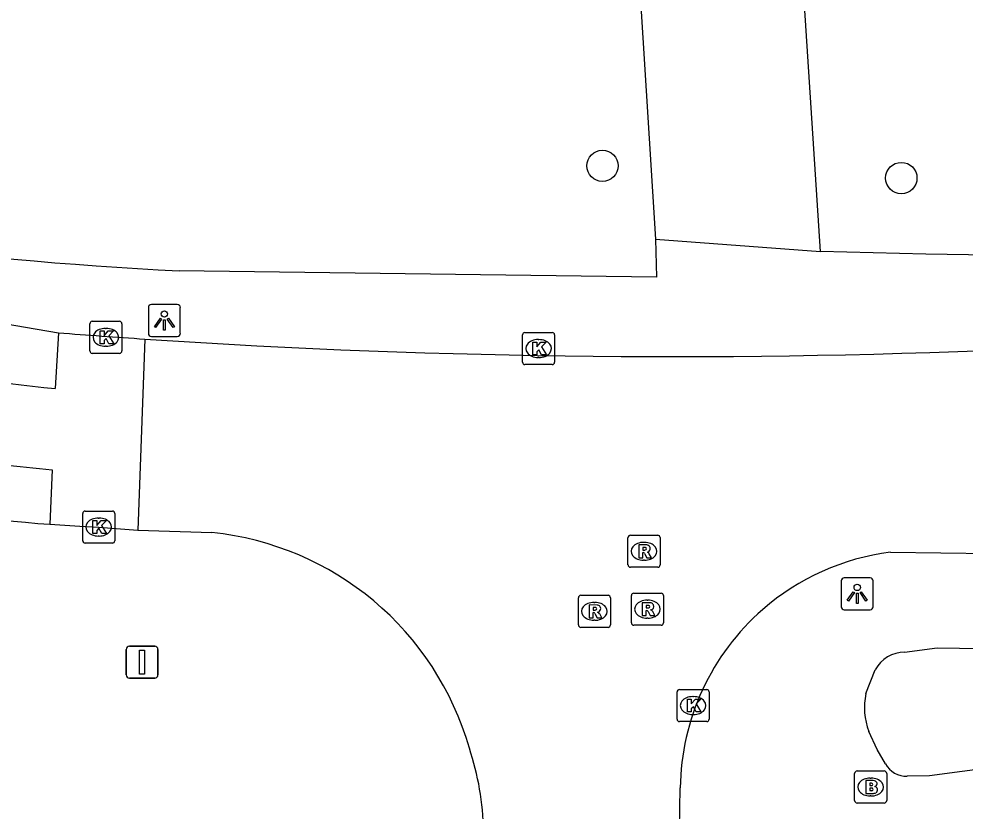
# Model space of a CAD drawing. Extents: x 159689 to 160786, y 387323 to 388339.
# Drawn here: x 160465.21 to 160494.74, y 388014.52 to 388039.25 of the extents above; entities that cross this region are included whole.
import ezdxf

# ---------------------------------------------------------------- set-up
doc = ezdxf.new("R2010")
doc.units = 0
for name, color, linetype in [('IMGEO_Boom', 7, 'Continuous'), ('IMGEO_Brandkraan', 7, 'Continuous'), ('IMGEO_Kolk', 7, 'Continuous'), ('IMGEO_Lichtpunt', 7, 'Continuous'), ('IMGEO_Rijbaan_lokaal_gesloten', 7, 'Continuous'), ('IMGEO_Rijbaan_lokaal_open', 7, 'Continuous'), ('IMGEO_Rioolput', 7, 'Continuous'), ('IMGEO_Verkeersbordpaal', 7, 'Continuous'), ('IMGEO_Voetpad_open', 7, 'Continuous')]:
    doc.layers.add(name, color=color, linetype=linetype)

msp = doc.modelspace()

# ---------------------------------------------------------------- linework, layer by layer
at = {"layer": 'IMGEO_Boom'}
for centre in [(160483.425, 388034.664), (160492.753, 388034.283)]:
    msp.add_circle(centre, 0.489, dxfattribs=at)
at = {"layer": 'IMGEO_Brandkraan'}
for p, q in [((160491.295, 388014.842), (160491.295, 388015.694)), ((160491.37, 388015.768), (160492.222, 388015.768)), ((160491.783, 388015.548), (160491.808, 388015.548)), ((160492.296, 388015.694), (160492.296, 388014.842)), ((160491.806, 388014.988), (160491.781, 388014.988)), ((160492.222, 388014.768), (160491.37, 388014.768))]:
    msp.add_line(p, q, dxfattribs=at)
for points in [[(160491.295, 388014.842), (160491.295, 388015.694)], [(160491.37, 388015.768), (160492.222, 388015.768)], [(160492.296, 388015.694), (160492.296, 388014.842)], [(160491.643, 388015.468), (160491.643, 388015.068), (160491.856, 388015.068)], [(160491.874, 388015.468), (160491.643, 388015.468)], [(160491.822, 388015.387), (160491.768, 388015.387), (160491.768, 388015.311)], [(160491.768, 388015.311), (160491.821, 388015.311)], [(160491.83, 388015.235), (160491.768, 388015.235), (160491.768, 388015.154)], [(160491.768, 388015.154), (160491.83, 388015.154)], [(160492.222, 388014.768), (160491.37, 388014.768)]]:
    msp.add_lwpolyline(points, dxfattribs=at)
for centre, radius, start, end in [((160491.372, 388015.692), 0.0765, 91.552, 178.448), ((160491.372, 388015.692), 0.0765, 91.552, 178.448), ((160492.22, 388015.692), 0.0765, 1.552, 88.448), ((160492.22, 388015.692), 0.0765, 1.552, 88.448), ((160491.823, 388015.349), 0.0379, 267.8285, 90.9355), ((160491.878, 388015.323), 0.145, 59.4692, 91.5367), ((160491.903, 388015.37), 0.0922, 285.5137, 58.1501), ((160491.908, 388015.178), 0.105, 301.3115, 78.989), ((160491.831, 388015.194), 0.0404, 269.8759, 90.5077), ((160491.862, 388015.319), 0.251, 268.6676, 293.5347), ((160491.372, 388014.844), 0.0765, 181.552, 268.448), ((160491.372, 388014.844), 0.0765, 181.552, 268.448), ((160492.22, 388014.844), 0.0765, 271.552, 358.448), ((160492.22, 388014.844), 0.0765, 271.552, 358.448)]:
    msp.add_arc(centre, radius, start, end, dxfattribs=at)
for centre, major_axis, ratio, start_param, end_param in [((160491.782, 388015.268), (-0.387, 0.002), 0.722429, 4.712389, 7.853982), ((160491.807, 388015.268), (-0.39, 0.002), 0.717154, 1.570796, 4.712389)]:
    msp.add_ellipse(centre, major_axis=major_axis, ratio=ratio, start_param=start_param, end_param=end_param, dxfattribs=at)
at = {"layer": 'IMGEO_Kolk'}
for p, q in [((160467.425, 388028.883), (160467.425, 388029.735)), ((160467.5, 388029.809), (160468.352, 388029.809)), ((160468.426, 388029.735), (160468.426, 388028.883)), ((160467.913, 388029.589), (160467.938, 388029.589)), ((160481.005, 388029.459), (160481.857, 388029.459)), ((160480.93, 388028.533), (160480.93, 388029.385)), ((160481.418, 388029.239), (160481.443, 388029.239)), ((160481.931, 388029.385), (160481.931, 388028.533)), ((160467.936, 388029.029), (160467.911, 388029.029)), ((160468.352, 388028.809), (160467.5, 388028.809)), ((160481.441, 388028.679), (160481.416, 388028.679)), ((160481.857, 388028.459), (160481.005, 388028.459)), ((160467.278, 388023.885), (160468.13, 388023.885)), ((160467.203, 388022.959), (160467.203, 388023.811)), ((160467.691, 388023.665), (160467.716, 388023.665)), ((160468.204, 388023.811), (160468.204, 388022.959)), ((160467.714, 388023.105), (160467.689, 388023.105)), ((160468.13, 388022.885), (160467.278, 388022.885)), ((160485.754, 388017.385), (160485.754, 388018.237)), ((160485.829, 388018.311), (160486.681, 388018.311)), ((160486.755, 388018.237), (160486.755, 388017.385)), ((160486.242, 388018.091), (160486.267, 388018.091)), ((160486.265, 388017.531), (160486.24, 388017.531)), ((160486.681, 388017.311), (160485.829, 388017.311))]:
    msp.add_line(p, q, dxfattribs=at)
for points in [[(160467.425, 388028.883), (160467.425, 388029.735)], [(160467.5, 388029.809), (160468.352, 388029.809)], [(160468.426, 388029.735), (160468.426, 388028.883)], [(160467.746, 388029.509), (160467.869, 388029.509), (160467.869, 388029.358), (160467.999, 388029.509), (160468.163, 388029.509), (160468.017, 388029.358), (160468.17, 388029.109), (160468.018, 388029.109), (160467.933, 388029.273), (160467.869, 388029.206), (160467.869, 388029.109), (160467.746, 388029.109), (160467.746, 388029.509)], [(160481.005, 388029.459), (160481.857, 388029.459)], [(160480.93, 388028.533), (160480.93, 388029.385)], [(160481.251, 388029.159), (160481.374, 388029.159), (160481.374, 388029.008), (160481.504, 388029.159), (160481.668, 388029.159), (160481.522, 388029.008), (160481.675, 388028.759), (160481.523, 388028.759), (160481.438, 388028.923), (160481.374, 388028.856), (160481.374, 388028.759), (160481.251, 388028.759), (160481.251, 388029.159)], [(160481.931, 388029.385), (160481.931, 388028.533)], [(160468.352, 388028.809), (160467.5, 388028.809)], [(160481.857, 388028.459), (160481.005, 388028.459)], [(160467.278, 388023.885), (160468.13, 388023.885)], [(160467.203, 388022.959), (160467.203, 388023.811)], [(160467.524, 388023.585), (160467.647, 388023.585), (160467.647, 388023.434), (160467.777, 388023.585), (160467.941, 388023.585), (160467.795, 388023.434), (160467.948, 388023.185), (160467.796, 388023.185), (160467.711, 388023.349), (160467.647, 388023.282), (160467.647, 388023.185), (160467.524, 388023.185), (160467.524, 388023.585)], [(160468.204, 388023.811), (160468.204, 388022.959)], [(160468.13, 388022.885), (160467.278, 388022.885)], [(160485.754, 388017.385), (160485.754, 388018.237)], [(160485.829, 388018.311), (160486.681, 388018.311)], [(160486.755, 388018.237), (160486.755, 388017.385)], [(160486.075, 388018.011), (160486.198, 388018.011), (160486.198, 388017.86), (160486.328, 388018.011), (160486.492, 388018.011), (160486.346, 388017.86), (160486.499, 388017.611), (160486.347, 388017.611), (160486.262, 388017.775), (160486.198, 388017.708), (160486.198, 388017.611), (160486.075, 388017.611), (160486.075, 388018.011)], [(160486.681, 388017.311), (160485.829, 388017.311)]]:
    msp.add_lwpolyline(points, dxfattribs=at)
for centre, start, end in [((160467.502, 388029.733), 91.552, 178.448), ((160467.502, 388029.733), 91.552, 178.448), ((160468.35, 388029.733), 1.552, 88.448), ((160468.35, 388029.733), 1.552, 88.448), ((160481.007, 388029.383), 91.552, 178.448), ((160481.007, 388029.383), 91.552, 178.448), ((160481.855, 388029.383), 1.552, 88.448), ((160481.855, 388029.383), 1.552, 88.448), ((160467.502, 388028.885), 181.552, 268.448), ((160467.502, 388028.885), 181.552, 268.448), ((160468.35, 388028.885), 271.552, 358.448), ((160468.35, 388028.885), 271.552, 358.448), ((160481.007, 388028.535), 181.552, 268.448), ((160481.007, 388028.535), 181.552, 268.448), ((160481.855, 388028.535), 271.552, 358.448), ((160481.855, 388028.535), 271.552, 358.448), ((160467.28, 388023.809), 91.552, 178.448), ((160467.28, 388023.809), 91.552, 178.448), ((160468.128, 388023.809), 1.552, 88.448), ((160468.128, 388023.809), 1.552, 88.448), ((160467.28, 388022.961), 181.552, 268.448), ((160467.28, 388022.961), 181.552, 268.448), ((160468.128, 388022.961), 271.552, 358.448), ((160468.128, 388022.961), 271.552, 358.448), ((160485.831, 388018.235), 91.552, 178.448), ((160485.831, 388018.235), 91.552, 178.448), ((160486.679, 388018.235), 1.552, 88.448), ((160486.679, 388018.235), 1.552, 88.448), ((160485.831, 388017.387), 181.552, 268.448), ((160485.831, 388017.387), 181.552, 268.448), ((160486.679, 388017.387), 271.552, 358.448), ((160486.679, 388017.387), 271.552, 358.448)]:
    msp.add_arc(centre, 0.0765, start, end, dxfattribs=at)
for centre, major_axis, ratio, start_param, end_param in [((160467.912, 388029.309), (-0.387, 0.002), 0.722429, 4.712389, 7.853982), ((160467.937, 388029.309), (-0.39, 0.002), 0.717154, 1.570796, 4.712389), ((160481.417, 388028.959), (-0.387, 0.002), 0.722429, 4.712389, 7.853982), ((160481.442, 388028.959), (-0.39, 0.002), 0.717154, 1.570796, 4.712389), ((160467.69, 388023.385), (-0.387, 0.002), 0.722429, 4.712389, 7.853982), ((160467.715, 388023.385), (-0.39, 0.002), 0.717154, 1.570796, 4.712389), ((160486.241, 388017.811), (-0.387, 0.002), 0.722429, 4.712389, 7.853982), ((160486.266, 388017.811), (-0.39, 0.002), 0.717154, 1.570796, 4.712389)]:
    msp.add_ellipse(centre, major_axis=major_axis, ratio=ratio, start_param=start_param, end_param=end_param, dxfattribs=at)
at = {"layer": 'IMGEO_Lichtpunt'}
for p, q in [((160470.156, 388030.336), (160469.348, 388030.336)), ((160470.156, 388030.336), (160469.348, 388030.336)), ((160469.254, 388030.241), (160469.254, 388029.434)), ((160469.254, 388030.241), (160469.254, 388029.434)), ((160470.25, 388029.434), (160470.25, 388030.241)), ((160470.25, 388029.434), (160470.25, 388030.241)), ((160469.348, 388029.34), (160470.156, 388029.34)), ((160469.348, 388029.34), (160470.156, 388029.34)), ((160491.78, 388021.797), (160490.972, 388021.797)), ((160491.78, 388021.797), (160490.972, 388021.797)), ((160490.878, 388021.702), (160490.878, 388020.895)), ((160490.878, 388021.702), (160490.878, 388020.895)), ((160491.874, 388020.895), (160491.874, 388021.702)), ((160491.874, 388020.895), (160491.874, 388021.702)), ((160490.972, 388020.801), (160491.78, 388020.801)), ((160490.972, 388020.801), (160491.78, 388020.801))]:
    msp.add_line(p, q, dxfattribs=at)
for points in [[(160469.628, 388029.905), (160469.667, 388029.877), (160469.479, 388029.615), (160469.441, 388029.642), (160469.628, 388029.905)], [(160469.73, 388029.857), (160469.777, 388029.857), (160469.777, 388029.535), (160469.73, 388029.535), (160469.73, 388029.857)], [(160469.84, 388029.877), (160469.878, 388029.904), (160470.065, 388029.642), (160470.026, 388029.614), (160469.84, 388029.877)], [(160491.252, 388021.366), (160491.291, 388021.338), (160491.103, 388021.076), (160491.065, 388021.103), (160491.252, 388021.366)], [(160491.354, 388021.318), (160491.401, 388021.318), (160491.401, 388020.996), (160491.354, 388020.996), (160491.354, 388021.318)], [(160491.464, 388021.338), (160491.502, 388021.365), (160491.689, 388021.103), (160491.65, 388021.075), (160491.464, 388021.338)]]:
    msp.add_lwpolyline(points, dxfattribs=at)
for centre in [(160469.753, 388030.039), (160491.377, 388021.5)]:
    msp.add_circle(centre, 0.0994, dxfattribs=at)
for centre, start, end in [((160469.348, 388030.241), 90, 180), ((160469.348, 388030.241), 90, 180), ((160470.156, 388030.241), 0, 90), ((160470.156, 388030.241), 0, 90), ((160469.348, 388029.434), 180, 270), ((160469.348, 388029.434), 180, 270), ((160470.156, 388029.434), 270, 0), ((160470.156, 388029.434), 270, 360), ((160490.972, 388021.702), 90, 180), ((160490.972, 388021.702), 90, 180), ((160491.78, 388021.702), 0, 90), ((160491.78, 388021.702), 0, 90), ((160490.972, 388020.895), 180, 270), ((160490.972, 388020.895), 180, 270), ((160491.78, 388020.895), 270, 0), ((160491.78, 388020.895), 270, 360)]:
    msp.add_arc(centre, 0.0946, start, end, dxfattribs=at)
at = {"layer": 'IMGEO_Rijbaan_lokaal_gesloten'}
for points in [[(160428.095, 388038.387), (160431.222, 388037.594), (160448.28, 388033.485), (160461.287, 388030.332), (160466.451, 388029.45)], [(160466.451, 388029.45), (160466.342, 388027.711)], [(160466.254, 388025.172), (160466.178, 388023.472)]]:
    msp.add_lwpolyline(points, dxfattribs=at)
for centre, radius, start, end in [((160470.056, 388066.339), 38.806, 256.1508, 264.5082), ((160469.976, 388067.414), 42.406, 256.2249, 264.9642), ((160468.571, 388057.735), 34.346, 255.8612, 266.0052)]:
    msp.add_arc(centre, radius, start, end, dxfattribs=at)
at = {"layer": 'IMGEO_Rijbaan_lokaal_open'}
for points in [[(160469.142, 388029.256), (160468.92, 388023.285)], [(160466.178, 388023.472), (160467.119, 388023.413), (160467.704, 388023.385), (160468.92, 388023.285)], [(160468.92, 388023.285), (160471.23, 388023.212)], [(160492.411, 388022.598), (160497.131, 388022.535)], [(160485.793, 388011.375), (160485.854, 388015.241)]]:
    msp.add_lwpolyline(points, dxfattribs=at)
for centre, radius, start, end in [((160484.049, 388254.792), 226.028, 265.5346, 266.21851), ((160485.614, 388276.357), 247.65, 266.18635, 272.6677), ((160470.288, 388013.919), 9.34, 15.8923, 84.2098), ((160493.352, 388015.162), 7.495, 97.2114, 131.0681), ((160493.356, 388015.156), 7.502, 131.06, 179.3506), ((160470.967, 388013.706), 8.754, 1.2352, 18.4514)]:
    msp.add_arc(centre, radius, start, end, dxfattribs=at)
at = {"layer": 'IMGEO_Rioolput'}
for p, q in [((160484.222, 388022.202), (160484.222, 388023.054)), ((160484.297, 388023.128), (160485.149, 388023.128)), ((160485.223, 388023.054), (160485.223, 388022.202)), ((160484.71, 388022.908), (160484.735, 388022.908)), ((160484.733, 388022.348), (160484.708, 388022.348)), ((160485.149, 388022.128), (160484.297, 388022.128)), ((160482.673, 388020.327), (160482.673, 388021.179)), ((160482.748, 388021.253), (160483.6, 388021.253)), ((160483.674, 388021.179), (160483.674, 388020.327)), ((160484.329, 388020.394), (160484.329, 388021.246)), ((160484.404, 388021.32), (160485.256, 388021.32)), ((160485.33, 388021.246), (160485.33, 388020.394)), ((160483.161, 388021.033), (160483.186, 388021.033)), ((160484.817, 388021.1), (160484.842, 388021.1)), ((160483.184, 388020.473), (160483.159, 388020.473)), ((160485.256, 388020.32), (160484.404, 388020.32)), ((160484.84, 388020.54), (160484.815, 388020.54)), ((160483.6, 388020.253), (160482.748, 388020.253))]:
    msp.add_line(p, q, dxfattribs=at)
for points in [[(160484.222, 388022.202), (160484.222, 388023.054)], [(160484.297, 388023.128), (160485.149, 388023.128)], [(160485.223, 388023.054), (160485.223, 388022.202)], [(160484.811, 388022.826), (160484.559, 388022.828), (160484.559, 388022.428)], [(160484.737, 388022.747), (160484.683, 388022.747), (160484.683, 388022.666)], [(160484.683, 388022.666), (160484.735, 388022.666)], [(160484.559, 388022.428), (160484.683, 388022.428), (160484.683, 388022.59), (160484.694, 388022.59)], [(160484.741, 388022.561), (160484.812, 388022.428), (160484.952, 388022.428), (160484.887, 388022.554)], [(160485.149, 388022.128), (160484.297, 388022.128)], [(160482.673, 388020.327), (160482.673, 388021.179)], [(160482.748, 388021.253), (160483.6, 388021.253)], [(160483.674, 388021.179), (160483.674, 388020.327)], [(160484.329, 388020.394), (160484.329, 388021.246)], [(160484.404, 388021.32), (160485.256, 388021.32)], [(160485.33, 388021.246), (160485.33, 388020.394)], [(160483.262, 388020.951), (160483.01, 388020.953), (160483.01, 388020.553)], [(160483.188, 388020.872), (160483.134, 388020.872), (160483.134, 388020.791)], [(160484.918, 388021.018), (160484.666, 388021.02), (160484.666, 388020.62)], [(160484.844, 388020.939), (160484.79, 388020.939), (160484.79, 388020.858)], [(160483.01, 388020.553), (160483.134, 388020.553), (160483.134, 388020.715), (160483.145, 388020.715)], [(160483.134, 388020.791), (160483.186, 388020.791)], [(160483.192, 388020.686), (160483.263, 388020.553), (160483.403, 388020.553), (160483.338, 388020.679)], [(160484.666, 388020.62), (160484.79, 388020.62), (160484.79, 388020.782), (160484.801, 388020.782)], [(160484.79, 388020.858), (160484.842, 388020.858)], [(160484.848, 388020.753), (160484.919, 388020.62), (160485.059, 388020.62), (160484.994, 388020.746)], [(160485.256, 388020.32), (160484.404, 388020.32)], [(160483.6, 388020.253), (160482.748, 388020.253)]]:
    msp.add_lwpolyline(points, dxfattribs=at)
for centre, radius, start, end in [((160484.299, 388023.052), 0.0765, 91.552, 178.448), ((160484.299, 388023.052), 0.0765, 91.552, 178.448), ((160485.147, 388023.052), 0.0765, 1.552, 88.448), ((160485.147, 388023.052), 0.0765, 1.552, 88.448), ((160484.719, 388022.855), 0.19, 274.7715, 282.9687), ((160484.743, 388022.651), 0.0964, 77.0061, 93.1865), ((160484.757, 388022.708), 0.0378, 276.6634, 79.6772), ((160484.81, 388022.716), 0.109, 350.3612, 89.416), ((160484.808, 388022.716), 0.112, 277.5842, 350.9817), ((160484.693, 388022.537), 0.0533, 26.0293, 88.6989), ((160484.792, 388022.501), 0.108, 29.5134, 73.7905), ((160484.299, 388022.204), 0.0765, 181.552, 268.448), ((160484.299, 388022.204), 0.0765, 181.552, 268.448), ((160485.147, 388022.204), 0.0765, 271.552, 358.448), ((160485.147, 388022.204), 0.0765, 271.552, 358.448), ((160482.75, 388021.177), 0.0765, 91.552, 178.448), ((160482.75, 388021.177), 0.0765, 91.552, 178.448), ((160483.598, 388021.177), 0.0765, 1.552, 88.448), ((160483.598, 388021.177), 0.0765, 1.552, 88.448), ((160484.406, 388021.244), 0.0765, 91.552, 178.448), ((160484.406, 388021.244), 0.0765, 91.552, 178.448), ((160485.254, 388021.244), 0.0765, 1.552, 88.448), ((160485.254, 388021.244), 0.0765, 1.552, 88.448), ((160483.194, 388020.776), 0.0964, 77.0061, 93.1865), ((160483.208, 388020.833), 0.0378, 276.6634, 79.6772), ((160483.261, 388020.841), 0.109, 350.3612, 89.416), ((160484.826, 388021.047), 0.19, 274.7715, 282.9687), ((160484.85, 388020.843), 0.0964, 77.0061, 93.1865), ((160484.864, 388020.9), 0.0378, 276.6634, 79.6772), ((160484.917, 388020.908), 0.109, 350.3612, 89.416), ((160484.915, 388020.908), 0.112, 277.5842, 350.9817), ((160483.144, 388020.662), 0.0533, 26.0293, 88.6989), ((160483.17, 388020.98), 0.19, 274.7715, 282.9687), ((160483.259, 388020.841), 0.112, 277.5842, 350.9817), ((160483.243, 388020.626), 0.108, 29.5134, 73.7905), ((160484.8, 388020.729), 0.0533, 26.0293, 88.6989), ((160484.899, 388020.693), 0.108, 29.5134, 73.7905), ((160482.75, 388020.329), 0.0765, 181.552, 268.448), ((160482.75, 388020.329), 0.0765, 181.552, 268.448), ((160483.598, 388020.329), 0.0765, 271.552, 358.448), ((160483.598, 388020.329), 0.0765, 271.552, 358.448), ((160484.406, 388020.396), 0.0765, 181.552, 268.448), ((160484.406, 388020.396), 0.0765, 181.552, 268.448), ((160485.254, 388020.396), 0.0765, 271.552, 358.448), ((160485.254, 388020.396), 0.0765, 271.552, 358.448)]:
    msp.add_arc(centre, radius, start, end, dxfattribs=at)
for centre, major_axis, ratio, start_param, end_param in [((160484.709, 388022.628), (-0.387, 0.002), 0.722429, 4.712389, 7.853982), ((160484.734, 388022.628), (-0.39, 0.002), 0.717154, 1.570796, 4.712389), ((160483.16, 388020.753), (-0.387, 0.002), 0.722429, 4.712389, 7.853982), ((160483.185, 388020.753), (-0.39, 0.002), 0.717154, 1.570796, 4.712389), ((160484.816, 388020.82), (-0.387, 0.002), 0.722429, 4.712389, 7.853982), ((160484.841, 388020.82), (-0.39, 0.002), 0.717154, 1.570796, 4.712389)]:
    msp.add_ellipse(centre, major_axis=major_axis, ratio=ratio, start_param=start_param, end_param=end_param, dxfattribs=at)
at = {"layer": 'IMGEO_Verkeersbordpaal'}
for p, q in [((160468.561, 388018.766), (160468.561, 388019.566)), ((160468.561, 388019.566), (160468.561, 388018.766)), ((160468.661, 388019.666), (160469.451, 388019.666)), ((160469.451, 388019.666), (160468.661, 388019.666)), ((160469.551, 388019.566), (160469.551, 388018.766)), ((160469.551, 388018.766), (160469.551, 388019.566)), ((160469.451, 388018.666), (160468.661, 388018.666)), ((160468.661, 388018.666), (160469.451, 388018.666))]:
    msp.add_line(p, q, dxfattribs=at)
msp.add_lwpolyline([(160468.981, 388019.541), (160469.131, 388019.541), (160469.131, 388018.791), (160468.981, 388018.791), (160468.981, 388019.541)], dxfattribs=at)
for centre, start, end in [((160468.661, 388019.566), 90, 180), ((160468.661, 388019.566), 90, 180), ((160469.451, 388019.566), 0, 90), ((160469.451, 388019.566), 360, 90), ((160468.661, 388018.766), 180, 270), ((160468.661, 388018.766), 180, 270), ((160469.451, 388018.766), 270, 0), ((160469.451, 388018.766), 270, 0)]:
    msp.add_arc(centre, 0.1, start, end, dxfattribs=at)
at = {"layer": 'IMGEO_Voetpad_open'}
for points in [[(160490.235, 388031.988), (160489.234, 388047.388)], [(160484.392, 388043.298), (160485.083, 388032.376)], [(160485.083, 388032.376), (160485.109, 388031.191), (160470.209, 388031.386)], [(160485.083, 388032.376), (160490.235, 388031.988)], [(160516.921, 388031.892), (160512.877, 388031.602), (160493.518, 388031.908), (160490.235, 388031.988)], [(160492.855, 388019.478), (160493.873, 388019.61), (160503.651, 388019.465), (160509.047, 388019.351), (160513.018, 388019.47), (160513.009, 388020.232)], [(160514.362, 388020.266), (160514.499, 388018.453), (160507.991, 388017.521), (160493.634, 388015.619), (160492.94, 388015.609)], [(160491.646, 388018.184), (160491.941, 388018.93)], [(160492.255, 388015.994), (160492.004, 388016.441), (160491.739, 388017.002)]]:
    msp.add_lwpolyline(points, dxfattribs=at)
for centre, radius, start, end in [((160476.776, 388161.065), 129.845, 248.86507, 267.1012), ((160492.859, 388018.435), 1.043, 90.2142, 151.6764), ((160493.672, 388017.749), 2.072, 167.8718, 201.1257), ((160492.907, 388016.352), 0.744, 208.7666, 272.5576)]:
    msp.add_arc(centre, radius, start, end, dxfattribs=at)

doc.saveas('drawing.dxf')
